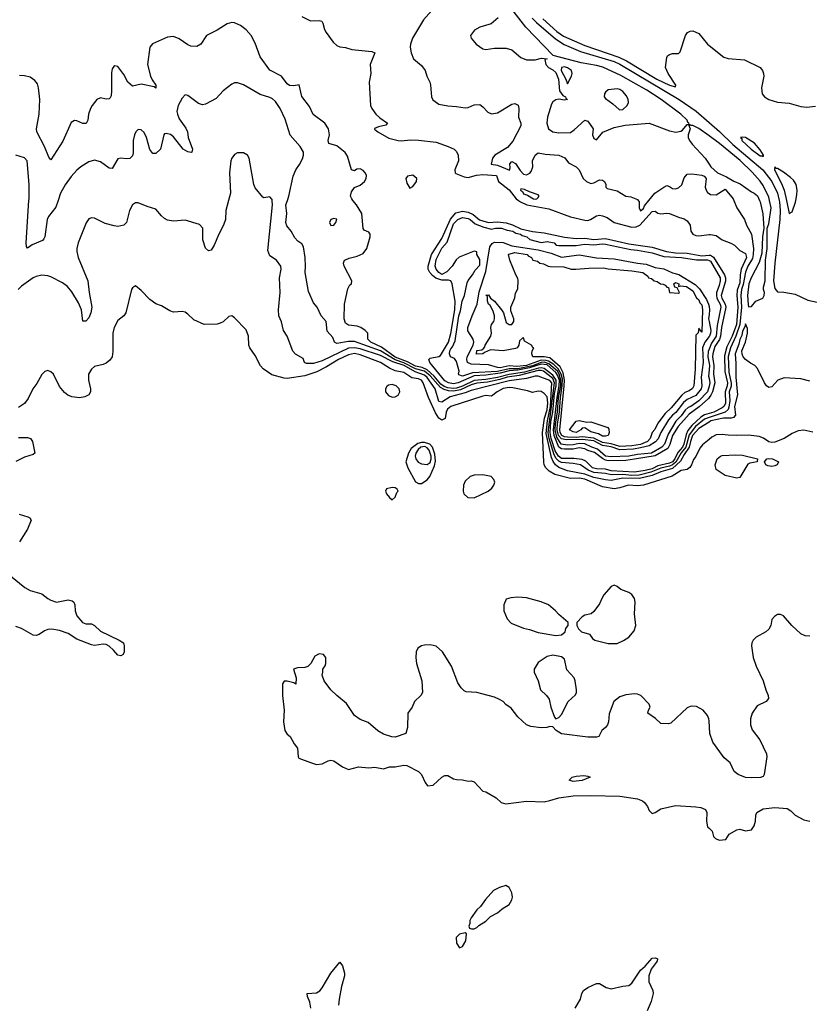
# Model space of a CAD drawing. Header units: inches. Extents: x 2001573 to 2220545, y 644482 to 846830.
# Tile 645 of 656: x 2145277 to 2150687, y 744496 to 751238. Entities that reach past the tile are written whole.
import ezdxf

# ---------------------------------------------------------------- set-up
doc = ezdxf.new("R2010")
doc.units = ezdxf.units.IN
doc.header["$MEASUREMENT"] = 0
for name, color, linetype in [('C1744', 7, 'Continuous'), ('C1745', 7, 'Continuous'), ('C1754', 7, 'Continuous'), ('C1755', 7, 'Continuous')]:
    doc.layers.add(name, color=color, linetype=linetype)

msp = doc.modelspace()

# ---------------------------------------------------------------- linework, layer by layer
at = {"layer": 'C1744', "color": 5}
for points, elevation in [([(2146708.9, 750000), (2146690.2, 749930), (2146687.6, 749870), (2146673.8, 749830), (2146640.7, 749770), (2146610, 749694.5), (2146590, 749659.5), (2146570, 749654.5), (2146550, 749673.2), (2146532.2, 749730), (2146531.2, 749810), (2146510, 749836), (2146410, 749865.1), (2146330, 749858.4), (2146290, 749866), (2146270, 749875.6), (2146250, 749893.6), (2146210, 749940.9), (2146150, 749958.4), (2146090, 749984.2), (2146070, 749982.9), (2146050, 749969.4), (2146029.4, 749930.6), (2146010.2, 749850), (2145990, 749829.7), (2145950, 749822), (2145925.4, 749825.4), (2145862.3, 749842.3), (2145790, 749878.4), (2145770, 749880.7), (2145750, 749875.1), (2145733.3, 749846.7), (2145677.8, 749710), (2145668, 749670), (2145668.2, 749650), (2145678.9, 749610), (2145745, 749450), (2145753.6, 749370), (2145772.2, 749270), (2145764.4, 749230), (2145750, 749196.2), (2145730, 749174), (2145710, 749174), (2145699.8, 749250), (2145679.5, 749299.5), (2145634.1, 749374.1), (2145604.7, 749410), (2145570, 749436.5), (2145490, 749477.6), (2145470, 749484.5), (2145430, 749487.7), (2145390, 749479.8), (2145370, 749470.9), (2145290, 749412.9), (2145267.7, 749390)], 260), ([(2145540.7, 750000), (2145525.8, 749954.2), (2145475.6, 749890), (2145466, 749870), (2145450.2, 749750), (2145443.6, 749736.4), (2145433.6, 749726.4), (2145363.6, 749696.4), (2145330, 749672.3), (2145324, 749684), (2145322, 749710), (2145341.1, 750000)], 240), ([(2150000, 748482.6), (2149930, 748437.7), (2149886.1, 748390), (2149872.1, 748350), (2149864.7, 748310), (2149830, 748260.9), (2149805.3, 748214.7), (2149750, 748165.5), (2149670, 748141.6), (2149610, 748116), (2149523.4, 748096.6), (2149410, 748098.6), (2149330, 748082.4), (2149290, 748086.1), (2149210, 748103.5), (2149150, 748125.2), (2149030, 748147.8), (2148972.1, 748172.1), (2148949.2, 748189.2), (2148932.5, 748212.5), (2148920.6, 748240.6), (2148884.3, 748404.3), (2148893.3, 748490), (2148912.8, 748590), (2148922, 748750), (2148910, 748766.6), (2148830, 748797.2), (2148810, 748796.6), (2148750, 748779.6), (2148630, 748765.4), (2148370, 748699.1), (2148330, 748681.9), (2148225.7, 748654.3), (2148170, 748619.6), (2148150, 748623.4), (2148124.2, 748710), (2148070, 748787.4), (2148050, 748803.2), (2147987, 748827), (2147911.4, 748870), (2147834.2, 748894.2), (2147750, 748937.7), (2147610, 748984), (2147570, 748991.6), (2147530, 748987.7), (2147350, 748901.8), (2147290, 748883.5), (2147242.6, 748882.6), (2147229.7, 748890), (2147218.4, 748918.4), (2147167.5, 748947.5), (2147148, 748968), (2147110.6, 749070.6), (2147085.1, 749110), (2147072.1, 749167.9), (2147053.2, 749210), (2147049.9, 749250), (2147061.1, 749370), (2147056.8, 749470), (2147069.8, 749530), (2147067.2, 749550), (2147037.8, 749590), (2146990, 749620.8), (2146976.7, 749656.7), (2147008.9, 749968.9), (2147007.4, 750000)], 260), ([(2150000, 748513), (2149970, 748503), (2149907.8, 748452.2), (2149864, 748396), (2149841, 748310), (2149808.9, 748271.1), (2149771.8, 748208.2), (2149750, 748189.6), (2149730, 748179.8), (2149670, 748166.6), (2149601.2, 748138.8), (2149520.3, 748119.7), (2149470, 748117.3), (2149410, 748124.5), (2149330, 748121.7), (2149290, 748130.9), (2149210, 748136.3), (2149172.4, 748152.4), (2149118.3, 748190), (2149070, 748198.9), (2148990, 748205.6), (2148970, 748214.7), (2148952.1, 748232.1), (2148938.9, 748258.9), (2148905.3, 748370), (2148898.9, 748410), (2148941.9, 748750), (2148930, 748780.9), (2148865.1, 748830), (2148850, 748834.9), (2148830, 748834.4), (2148699.2, 748800.8), (2148617.2, 748790), (2148566.8, 748773.2), (2148483.4, 748756.6), (2148408.7, 748748.7), (2148370, 748738.3), (2148296.6, 748703.4), (2148250, 748694.2), (2148216.2, 748696.2), (2148185.2, 748705.2), (2148160, 748720), (2148090, 748799.2), (2148051.6, 748830), (2147990, 748847.5), (2147910, 748888.2), (2147849, 748909), (2147750, 748969.4), (2147570, 749033), (2147530, 749034.2), (2147450, 749020.8), (2147434.7, 749030), (2147422.5, 749062.5), (2147384.4, 749104.4), (2147376, 749170), (2147343, 749210), (2147316.2, 749270), (2147290, 749298), (2147256.8, 749376.8), (2147232.9, 749507.1), (2147236.5, 749550), (2147232.8, 749610), (2147221.2, 749681.2), (2147210, 749702), (2147181.8, 749721.8), (2147163, 749743), (2147137.6, 749790), (2147107, 749827), (2147101.1, 749850), (2147106.9, 749910), (2147101.7, 749970), (2147111, 750000)], 240), ([(2150000, 748540.8), (2149968, 748532), (2149944, 748516), (2149882.1, 748457.9), (2149855.7, 748424.3), (2149842.3, 748397.7), (2149828.1, 748330), (2149817.2, 748310), (2149786.2, 748273.8), (2149766.2, 748230), (2149750, 748210.6), (2149730, 748200.2), (2149650, 748181.7), (2149610, 748163.3), (2149561.7, 748150), (2149490, 748138.7), (2149330, 748148.7), (2149290, 748159), (2149230, 748162.4), (2149202.5, 748170), (2149155.6, 748215.6), (2149130, 748226.3), (2149073.4, 748233.4), (2148990, 748233.3), (2148967.9, 748247.9), (2148946.4, 748286.4), (2148918.6, 748370), (2148911.9, 748410), (2148917.1, 748482.9), (2148930.7, 748550), (2148941.7, 748678.3), (2148953.1, 748730), (2148952.4, 748770), (2148930, 748803.9), (2148871.6, 748850), (2148850, 748853.7), (2148830.8, 748850.8), (2148736.1, 748823.9), (2148630, 748808.3), (2148550, 748787.4), (2148470, 748773.6), (2148390, 748766.4), (2148311.9, 748728.1), (2148270, 748714.6), (2148250, 748711.6), (2148210, 748717.2), (2148186.3, 748726.3), (2148162.5, 748742.5), (2148116.3, 748796.3), (2148070, 748839.4), (2148034.9, 748854.9), (2147990, 748865.2), (2147934.3, 748894.3), (2147850, 748927.9), (2147756.4, 748996.4), (2147682.6, 749030), (2147662.3, 749050), (2147662.3, 749090), (2147644.1, 749110), (2147613.9, 749130), (2147590, 749138.8), (2147530, 749145.7), (2147510, 749160.4), (2147500.4, 749190), (2147502.9, 749290), (2147524.6, 749395.4), (2147539, 749421), (2147550.6, 749430), (2147552.6, 749450), (2147499.6, 749550), (2147496.2, 749570), (2147503.7, 749590), (2147510, 749594), (2147535.1, 749604.9), (2147590, 749617.3), (2147630, 749636.4), (2147655.6, 749670), (2147678.4, 749750), (2147679.5, 749770), (2147670, 749782.7), (2147637.5, 749797.5), (2147630, 749808.7), (2147620.7, 749910), (2147585.8, 749970), (2147560.5, 750000)], 220), ([(2148693.7, 750000), (2148707.7, 749990), (2148750.7, 749970), (2148901.6, 749941.6), (2149050, 749888.1), (2149150, 749864.2), (2149170, 749863.7), (2149187.5, 749870), (2149230, 749895.1), (2149250, 749898.4), (2149270, 749895), (2149303.1, 749883.1), (2149350, 749849.9), (2149470, 749815.8), (2149501.8, 749818.2), (2149524.9, 749830), (2149610, 749923.1), (2149630, 749927), (2149650, 749912.6), (2149670, 749907.2), (2149710, 749913.2), (2149730, 749910.9), (2149790, 749884.7), (2149830, 749874.8), (2149850, 749861.2), (2149870, 749830.4), (2149876.1, 749790), (2149890, 749768), (2149910, 749759.3), (2149930, 749758.1), (2150000, 749766.3)], 220), ([(2149514.9, 750000), (2149521.6, 749990), (2149520.4, 749950), (2149530, 749928), (2149550, 749943.7), (2149556.8, 749963.2), (2149587.2, 750000)], 240), ([(2150000, 748650.2), (2149995.5, 748644.5), (2149932.7, 748587.3), (2149863.7, 748536.3), (2149788.2, 748451.8), (2149749.6, 748390.4), (2149731.5, 748328.5), (2149717.8, 748302.2), (2149630, 748250.8), (2149490, 748227.4), (2149430, 748218.7), (2149310, 748216.3), (2149290, 748220.8), (2149270, 748232.3), (2149215, 748275), (2149170, 748288), (2149150, 748299.3), (2149110, 748306.7), (2149070, 748297.9), (2149010, 748296.7), (2148990, 748299.4), (2148970, 748311.1), (2148938.5, 748390), (2148933.9, 748430), (2148959, 748650), (2148973.7, 748730), (2148974.5, 748770), (2148962.8, 748802.8), (2148950, 748822.2), (2148890, 748873.4), (2148850, 748878.8), (2148770, 748852.9), (2148690, 748836.9), (2148630, 748833.7), (2148570, 748817.4), (2148470, 748803.4), (2148390, 748798.3), (2148282.1, 748750), (2148250, 748744.2), (2148216, 748750), (2148190, 748765), (2148086.7, 748890), (2148079.8, 748910), (2148090, 748920.7), (2148150, 748930.6), (2148161, 748939), (2148215.1, 749030), (2148230.1, 749089.9), (2148257.5, 749250), (2148259.7, 749310), (2148240.3, 749430), (2148230.5, 749450), (2148214.6, 749454.6), (2148170, 749453), (2148128.7, 749468.7), (2148105.4, 749485.4), (2148086.5, 749506.5), (2148076, 749530), (2148076.1, 749550), (2148098.2, 749630), (2148170, 749738.9), (2148227.8, 749872.2), (2148265.1, 749914.9), (2148310, 749925.8), (2148350, 749919.1), (2148383.2, 749903.2), (2148428.1, 749868.1), (2148450, 749860.7), (2148490, 749849.3), (2148550, 749854.4), (2148610, 749846.6), (2148652.9, 749832.9), (2148710, 749805.1), (2148790, 749786.3), (2148870, 749779), (2149010, 749748.8), (2149090, 749738.5), (2149150, 749741.4), (2149210, 749731.9), (2149290, 749738.8), (2149450, 749702.7), (2149610, 749679.3), (2149709.2, 749649.2), (2149770, 749641.7), (2149850, 749639.6), (2149950, 749621.7), (2150000, 749625.3)], 180), ([(2150000, 748728.4), (2149990.2, 748690), (2149930, 748628.4), (2149875.5, 748590), (2149857.8, 748582.2), (2149836.5, 748563.5), (2149810, 748524.8), (2149772.5, 748487.5), (2149720.4, 748399.6), (2149695.8, 748330), (2149676.2, 748310), (2149605.2, 748270), (2149510, 748260.1), (2149450, 748248.6), (2149330, 748243.5), (2149290, 748248.8), (2149237, 748297), (2149196.9, 748310), (2149150, 748332.7), (2149110, 748336.6), (2149070, 748327.4), (2149030, 748325.1), (2148987, 748330), (2148958, 748378), (2148946.1, 748430), (2148947.4, 748470), (2148962.2, 748550), (2148969.7, 748650), (2148983.8, 748730), (2148984.8, 748770), (2148973.2, 748810), (2148960.8, 748830), (2148902, 748882), (2148871.6, 748891.6), (2148850, 748890.5), (2148790, 748868.1), (2148690, 748847.9), (2148630, 748846.3), (2148550, 748828.6), (2148379.9, 748820.1), (2148310, 748797.8), (2148285.7, 748805.7), (2148283, 748810), (2148287.8, 748830), (2148270, 748897.2), (2148257.2, 748917.2), (2148229.9, 748929.9), (2148222.8, 748950), (2148223.9, 748970), (2148230, 748983.8), (2148243, 748997), (2148260.9, 749039.1), (2148285, 749210), (2148296.8, 749243.2), (2148309.2, 749310.8), (2148325.3, 749350), (2148344, 749436), (2148350, 749452.6), (2148380.5, 749490), (2148397.6, 749522.4), (2148430, 749556), (2148430, 749595.3), (2148409, 749630), (2148408.4, 749648.4), (2148390, 749653.2), (2148289, 749611), (2148267.1, 749592.9), (2148239.5, 749550), (2148203, 749510), (2148170, 749492.5), (2148150, 749506.8), (2148130, 749529.9), (2148124.1, 749550), (2148130, 749596.5), (2148170, 749672.1), (2148205.3, 749714.7), (2148250, 749839.5), (2148279.1, 749870), (2148310, 749883.4), (2148350, 749876.3), (2148364.6, 749870), (2148398.7, 749838.7), (2148456.1, 749816.1), (2148510, 749804.1), (2148536, 749810), (2148577.1, 749810), (2148616.3, 749796.3), (2148655.8, 749790), (2148676.1, 749776.1), (2148708.7, 749770), (2148719.5, 749759.5), (2148751.4, 749750), (2148773.4, 749733.4), (2148850, 749712.2), (2148890, 749717.8), (2148938.8, 749710), (2148953.7, 749693.7), (2148970.4, 749690.4), (2149090, 749692.3), (2149150, 749699.6), (2149210, 749695), (2149270, 749701.8), (2149290, 749699.9), (2149463.3, 749663.3), (2149510, 749659.8), (2149610, 749641.2), (2149690, 749616.6), (2149810.7, 749610), (2149913.7, 749593.7), (2149990, 749593.6), (2150000, 749588.7)], 160), ([(2150000, 749067.3), (2149970.7, 749030), (2149955.3, 748990), (2149960.4, 748890), (2149945.2, 748790), (2149951.1, 748730), (2149946.7, 748710), (2149910, 748663.4), (2149850, 748637.8), (2149824.1, 748615.9), (2149772.1, 748547.9), (2149750, 748529.2), (2149723.2, 748496.8), (2149670.8, 748410), (2149651.5, 748368.5), (2149633.3, 748346.7), (2149590, 748320.6), (2149530, 748306.8), (2149482.4, 748297.6), (2149390, 748292.4), (2149330, 748313.4), (2149270, 748322.4), (2149210, 748352.9), (2149130, 748362.6), (2149020.9, 748360.9), (2148988.5, 748368.5), (2148969.6, 748389.6), (2148960.4, 748430), (2148961.9, 748470), (2148975.9, 748550), (2148982.9, 748650), (2148994.9, 748730), (2148995.5, 748775.5), (2148987.2, 748810), (2148966.6, 748846.6), (2148936, 748876), (2148900.4, 748900.4), (2148885.1, 748905.1), (2148850, 748905.4), (2148750.4, 748870), (2148684, 748864), (2148630, 748867.2), (2148570, 748854.5), (2148550, 748856.2), (2148490, 748874.4), (2148370, 748878.7), (2148346.2, 748890), (2148339.9, 748910), (2148342, 748930), (2148385.1, 749010), (2148388.8, 749030), (2148383.1, 749050), (2148347.9, 749107.9), (2148348.2, 749130), (2148376.4, 749210), (2148411.4, 749288.6), (2148426.3, 749373.7), (2148470, 749512.5), (2148498.4, 749681.6), (2148513.8, 749706.2), (2148530, 749713.7), (2148590, 749711.1), (2148650, 749689.4), (2148830, 749661.5), (2148918.2, 749638.2), (2148990, 749612.4), (2149110, 749627.9), (2149230, 749607.2), (2149350, 749600.4), (2149510, 749569.3), (2149570, 749562.9), (2149630, 749540.5), (2149691.4, 749531.4), (2149750, 749504.5), (2149793.5, 749493.5), (2149905, 749425), (2149935.6, 749395.6), (2149982.4, 749322.4), (2149997.4, 749290), (2150000, 749273.5)], 140), ([(2150000, 748363.7), (2149954.2, 748325.8), (2149937.4, 748302.6), (2149910, 748246.9), (2149893.1, 748226.9), (2149879.2, 748190), (2149867.8, 748172.2), (2149850, 748157.2), (2149810, 748150.4), (2149747.4, 748112.6), (2149550, 748050.5), (2149510, 748046.5), (2149449.2, 748050.8), (2149388.7, 748031.3), (2149350, 748024.9), (2149270, 748038.2), (2149150, 748092.1), (2149110, 748097.6), (2149050, 748097.1), (2148942.6, 748122.6), (2148905.2, 748145.2), (2148880.9, 748170), (2148869.9, 748189.9), (2148867.6, 748207.6), (2148860, 748410), (2148871.8, 748508.2), (2148890, 748567.2), (2148894.5, 748614.5), (2148890, 748654.8), (2148870, 748678.9), (2148850, 748691.5), (2148830, 748693.3), (2148790, 748685.1), (2148756.3, 748696.3), (2148656.7, 748716.7), (2148630, 748718.1), (2148590, 748711.3), (2148549.2, 748690), (2148510, 748660.5), (2148470, 748665), (2148450, 748660.8), (2148231.2, 748590), (2148209.4, 748570), (2148200.1, 748550), (2148192.3, 748507.7), (2148170, 748495), (2148148.3, 748508.3), (2148126.4, 748546.4), (2148079, 748650), (2148042.5, 748750), (2148030, 748768.4), (2148010, 748778.1), (2147964.6, 748784.6), (2147910, 748820.9), (2147850, 748834.2), (2147810, 748850.4), (2147750, 748890.8), (2147610, 748941.9), (2147570, 748950.8), (2147530, 748942), (2147461.6, 748910), (2147380.4, 748859.6), (2147314, 748826), (2147230, 748799.2), (2147110, 748781.7), (2147090, 748782.2), (2147005.3, 748805.3), (2146946.4, 748846.4), (2146927.6, 748867.6), (2146890, 748939.3), (2146853.6, 748990), (2146848, 749010), (2146844.2, 749070), (2146830, 749114), (2146750, 749197.2), (2146730, 749209.2), (2146710, 749205.2), (2146670.3, 749169.7), (2146650, 749159.6), (2146630, 749153.6), (2146542, 749150), (2146470, 749182.9), (2146430, 749222), (2146410, 749234.5), (2146390, 749239.6), (2146330, 749235.8), (2146304.9, 749244.9), (2146250, 749278), (2146210, 749292.7), (2146170, 749322.7), (2146110, 749384), (2146070, 749415.3), (2146050, 749402), (2146042.8, 749390), (2146004.9, 749230), (2145990.2, 749209.8), (2145950, 749177), (2145924.6, 749130), (2145915.6, 749090), (2145915.4, 748964.6), (2145910, 748929.3), (2145894.7, 748905.3), (2145870, 748885.1), (2145850, 748876.2), (2145790, 748862.7), (2145770, 748845.2), (2145748, 748810), (2145748, 748770), (2145763, 748710), (2145762, 748690), (2145750.3, 748669.7), (2145724.8, 748655.2), (2145687.9, 748647.9), (2145635.3, 748655.3), (2145607.5, 748667.5), (2145584.4, 748684.4), (2145550, 748725.2), (2145510, 748809.3), (2145490, 748826.6), (2145470, 748835.1), (2145450, 748829.3), (2145430, 748809.2), (2145394.4, 748745.6), (2145368.4, 748710), (2145335.6, 748644.4), (2145310, 748609), (2145270, 748581.2)], 280), ([(2150000, 749220), (2149996.3, 749190), (2150000, 749170.5)], 140), ([(2150000, 748982), (2149993.7, 748966.3), (2149991.6, 748930), (2150000, 748882.3)], 160), ([(2150000, 748839.2), (2149997, 748797), (2150000, 748780.5)], 160), ([(2145270, 748376.4), (2145330, 748376.3), (2145351.3, 748370), (2145366, 748350), (2145381, 748270), (2145370, 748261.2), (2145310, 748242), (2145250, 748212.3)], 280), ([(2145272.8, 747852.8), (2145334.2, 747834.2), (2145346, 747826), (2145354.9, 747810), (2145331.6, 747750), (2145276.9, 747663.1)], 280), ([(2145213.4, 747430), (2145313, 747350), (2145350, 747328.7), (2145430, 747306), (2145470, 747273.7), (2145490, 747263.1), (2145530, 747250.3), (2145610, 747266), (2145638, 747258), (2145648, 747250), (2145655.8, 747230), (2145656.4, 747190), (2145670, 747154.8), (2145708.2, 747110), (2145730, 747100.4), (2145770, 747100.4), (2145790, 747088.4), (2145830.9, 747050.9), (2145958, 746990), (2145987.7, 746970), (2145994, 746950), (2145993.4, 746910), (2145986.8, 746890), (2145970, 746880.7), (2145950, 746887.3), (2145920.9, 746920.9), (2145890, 746947.8), (2145870, 746958.3), (2145850, 746961.1), (2145790, 746953.1), (2145770, 746956.2), (2145670, 746996.5), (2145610, 747034.3), (2145550, 747056.2), (2145496.5, 747063.5), (2145470, 747061.4), (2145446.8, 747053.2), (2145410, 747027.6), (2145390, 747020.5), (2145370, 747024), (2145290, 747068.5), (2145250, 747083.1)], 280), ([(2150000, 746436.5), (2149999.1, 746450), (2149990, 746474), (2149959.6, 746510), (2149913.7, 746533.7), (2149890, 746537.7), (2149870, 746535.1), (2149850, 746525.7), (2149738.6, 746421.4), (2149723.1, 746416.9), (2149670, 746418), (2149633.3, 746453.3), (2149580.7, 746490), (2149584.5, 746510), (2149596.2, 746530), (2149589.6, 746550), (2149532.3, 746610), (2149510, 746618.7), (2149490, 746620.5), (2149430, 746615.1), (2149390, 746600.5), (2149347.7, 746570), (2149315.8, 746484.2), (2149310.3, 746430), (2149304, 746410), (2149290.7, 746390), (2149264.7, 746370), (2149244.7, 746330), (2149230, 746325.6), (2149170, 746324.4), (2148990, 746347.2), (2148952.3, 746370), (2148930, 746395.3), (2148910, 746399), (2148887.9, 746392.1), (2148850, 746389.6), (2148778.9, 746398.9), (2148750, 746409.3), (2148690, 746465.2), (2148643.9, 746523.9), (2148608.1, 746548.1), (2148589.6, 746569.6), (2148563.9, 746583.9), (2148530, 746598.4), (2148442.7, 746622.7), (2148410, 746629.6), (2148335.1, 746635.1), (2148321.6, 746641.6), (2148302, 746662), (2148278, 746698), (2148236.2, 746810), (2148174.5, 746910), (2148130, 746947.3), (2148090, 746958), (2148050, 746955.6), (2148030, 746949.4), (2148006, 746934), (2147993.4, 746910), (2147990.6, 746870), (2147996.3, 746830), (2148033.4, 746710), (2148037.3, 746630), (2148026, 746610), (2147982.8, 746570), (2147966, 746530), (2147936, 746490), (2147934.8, 746390), (2147922, 746350), (2147850, 746325.2), (2147826.8, 746326.8), (2147770, 746346), (2147730, 746369.3), (2147664.8, 746424.8), (2147610, 746445.2), (2147570, 746473.2), (2147515.3, 746555.3), (2147449.6, 746609.6), (2147409.6, 746649.6), (2147364, 746710), (2147348.7, 746750), (2147355.3, 746770), (2147355.3, 746790), (2147370, 746814), (2147374, 746830), (2147374, 746870), (2147358, 746890), (2147330, 746895.3), (2147299.6, 746880.4), (2147272, 746830), (2147250.9, 746809.1), (2147230, 746802), (2147179.6, 746800.4), (2147154, 746790), (2147170.9, 746730.9), (2147170, 746688), (2147156.4, 746696.4), (2147110, 746709.2), (2147090, 746708.7), (2147078.8, 746690), (2147078, 746610), (2147090.4, 746510), (2147084.9, 746430), (2147094, 746370), (2147110, 746344.7), (2147130.8, 746330), (2147158.8, 746278.8), (2147181, 746250), (2147184.7, 746190), (2147190, 746182), (2147270, 746150.8), (2147310, 746138), (2147350, 746142.8), (2147390, 746162.8), (2147410, 746166.8), (2147430, 746162.8), (2147490, 746122.8), (2147530, 746102.8), (2147598, 746122), (2147670, 746114.8), (2147710, 746118.4), (2147770, 746108), (2147810, 746120.7), (2147850, 746120.7), (2147910, 746133.4), (2147930, 746130.6), (2148010, 746090.8), (2148030.7, 746070), (2148054.8, 746014.8), (2148071.3, 745991.3), (2148110, 745996), (2148170, 746051), (2148190, 746062.8), (2148210, 746062.8), (2148250, 746038.8), (2148270, 746034), (2148310, 746033.4), (2148350, 746024), (2148370, 746026.8), (2148390, 746018.8), (2148450, 745954.8), (2148470, 745950.7), (2148542, 745910), (2148576.9, 745876.9), (2148607.3, 745867.3), (2148750, 745886.2), (2148870, 745883.1), (2148910, 745890.3), (2148970.6, 745909.4), (2149070, 745922.9), (2149190, 745924.4), (2149390, 745919.8), (2149510, 745902.4), (2149544.9, 745890), (2149558.4, 745878.4), (2149578.7, 745850), (2149590, 745822.8), (2149610, 745802), (2149630, 745808.2), (2149670, 745834.9), (2149770, 745856.4), (2149910, 745848.7), (2149943, 745843), (2149974.8, 745830), (2149984.9, 745810), (2149982.4, 745750), (2149990.5, 745710.5), (2150000, 745701.9)], 320), ([(2147271.5, 744470), (2147265.4, 744510), (2147249.7, 744550), (2147246.6, 744570), (2147310, 744574.9), (2147332.5, 744587.5), (2147350, 744608.4), (2147410, 744708.5), (2147470, 744784.7), (2147490, 744758), (2147502, 744710), (2147502.3, 744690), (2147482.3, 744617.7), (2147466.3, 744530), (2147460.8, 744490)], 280), ([(2149082.4, 744470), (2149119.6, 744530), (2149128.2, 744570), (2149140.7, 744590), (2149170, 744610.4), (2149230, 744637.3), (2149250, 744638.8), (2149296, 744610), (2149330, 744601.6), (2149410, 744620.3), (2149450, 744624.9), (2149470, 744640.3), (2149529.5, 744730.5), (2149562.1, 744757.9), (2149610, 744811.2), (2149634, 744814), (2149647.3, 744807.3), (2149645.3, 744790), (2149603.8, 744736.2), (2149586.8, 744690), (2149588.6, 744650), (2149615.4, 744590), (2149617.5, 744570), (2149604.7, 744515.3), (2149576.5, 744450)], 280)]:
    msp.add_lwpolyline(points, dxfattribs=dict(at, elevation=elevation))
for points, elevation in [([(2147430, 749876.9), (2147410, 749869), (2147400.5, 749850), (2147410, 749827.7), (2147430, 749830.8), (2147443.7, 749850), (2147450, 749872.3)], 240), ([(2149088.5, 749528.5), (2149176.7, 749536.7), (2149277.5, 749537.5), (2149310, 749530.8), (2149470, 749518.8), (2149546.8, 749506.8), (2149580.3, 749480.3), (2149586, 749470), (2149605.4, 749465.4), (2149623.7, 749450), (2149645.2, 749445.2), (2149667, 749430), (2149686.8, 749426.8), (2149700, 749420), (2149710, 749406.4), (2149722.8, 749402.8), (2149730, 749368.7), (2149790, 749364.7), (2149798, 749370), (2149782, 749402), (2149766, 749406), (2149758, 749430), (2149770, 749438), (2149792.7, 749430), (2149791.3, 749411.3), (2149805.2, 749414.8), (2149846, 749410), (2149890, 749380.3), (2149913.9, 749333.9), (2149930, 749318.3), (2149938, 749298), (2149950, 749284), (2149955.1, 749250), (2149950, 749098), (2149930, 749126), (2149926.6, 749093.4), (2149910, 749078), (2149903.9, 748843.9), (2149895.5, 748730), (2149886.8, 748713.2), (2149863.9, 748696.1), (2149834.4, 748685.6), (2149813.4, 748666.6), (2149740.7, 748579.3), (2149698.5, 748541.5), (2149650, 748474.2), (2149627.7, 748432.3), (2149610.1, 748409.9), (2149597, 748370), (2149579, 748350), (2149530, 748328.9), (2149470, 748318.8), (2149390, 748315.7), (2149330, 748333.4), (2149270, 748341.6), (2149210, 748371.6), (2149130, 748381.8), (2149090, 748377.1), (2149030, 748378.1), (2149010, 748381.6), (2148991.3, 748391.3), (2148979.9, 748410), (2148977.2, 748430), (2149007.2, 748730), (2149009.1, 748770), (2149000.2, 748820.2), (2148979.6, 748859.6), (2148910, 748921.3), (2148870, 748929.2), (2148792.7, 748930), (2148787, 748950), (2148789.4, 748970), (2148800.5, 748990), (2148793.4, 748993.4), (2148783.1, 749010), (2148736.9, 749036.9), (2148730, 749059), (2148722, 749058), (2148702, 749038), (2148698, 749010), (2148684.7, 748990), (2148674.2, 748985.8), (2148590, 748969.6), (2148503.5, 748976.5), (2148460.7, 748959.3), (2148451.3, 748950), (2148406.5, 748946.5), (2148410, 748971.3), (2148443.2, 748976.8), (2148454.6, 748985.4), (2148463.1, 748996.9), (2148465.2, 749010), (2148505.2, 749070), (2148509.2, 749090), (2148504, 749130), (2148509, 749150), (2148525.2, 749170), (2148529.4, 749190), (2148529.5, 749210), (2148521.5, 749241.5), (2148500.2, 749280.2), (2148489.3, 749290), (2148482.7, 749310), (2148482, 749342), (2148470, 749351), (2148490, 749354), (2148502, 749330), (2148531.3, 749310), (2148578, 749250), (2148592, 749230), (2148610, 749164.7), (2148630, 749151.3), (2148648.4, 749151.6), (2148662, 749170), (2148662, 749190), (2148643.1, 749243.1), (2148642, 749270), (2148670, 749334), (2148675.1, 749364.9), (2148690, 749394), (2148691.7, 749451.7), (2148690, 749466), (2148675.3, 749490), (2148636, 749590), (2148625.2, 749630), (2148628, 749632), (2148670, 749644.4), (2148754, 749630), (2148761, 749621), (2148782.8, 749610), (2148792, 749590), (2148825.1, 749585.1), (2148840.7, 749570), (2148865.9, 749565.9), (2148897.1, 749550), (2148912.7, 749547.3), (2149005, 749545), (2149056, 749530)], 120), ([(2147830, 748739.2), (2147804.5, 748735.5), (2147793.2, 748726.8), (2147784.6, 748710), (2147784, 748690), (2147804.6, 748664.6), (2147830, 748653.4), (2147850, 748655.4), (2147870, 748666.9), (2147882.2, 748690), (2147876.5, 748710), (2147857.3, 748730)], 320), ([(2149161.7, 748481.7), (2149190, 748483), (2149305.8, 748445.8), (2149313, 748433), (2149316.4, 748410), (2149308.4, 748390), (2149290, 748386.9), (2149270, 748387), (2149242.9, 748402.9), (2149190, 748415.5), (2149150, 748442.6), (2149130, 748441.1), (2149122.3, 748430), (2149090, 748412.1), (2149070, 748414.9), (2149043.2, 748430), (2149090, 748487.9), (2149110, 748494)], 80), ([(2148050, 748343.5), (2148030, 748343.1), (2148004.9, 748335.1), (2147958.7, 748301.3), (2147940.8, 748270), (2147922.4, 748210), (2147935.8, 748170), (2147990, 748074.3), (2148010, 748061), (2148030, 748062.6), (2148070, 748087.2), (2148088, 748110), (2148118.1, 748181.9), (2148125.9, 748214.1), (2148122.3, 748262.3), (2148104.6, 748310), (2148087.3, 748330)], 320), ([(2148054, 748314), (2148025.9, 748310), (2148006.3, 748293.7), (2147991.5, 748270), (2147987.7, 748250), (2147991.1, 748230), (2148008.2, 748208.2), (2148030, 748197.5), (2148070, 748192.1), (2148090, 748206.2), (2148097.5, 748230), (2148096.3, 748250), (2148082.6, 748290), (2148070, 748306.8)], 340), ([(2148450, 748120.3), (2148390, 748119.6), (2148363.3, 748110), (2148330, 748076.9), (2148318.4, 748050), (2148316.5, 748010), (2148320.5, 747990), (2148346.9, 747966.9), (2148390, 747963.4), (2148486, 748010), (2148512.2, 748030), (2148526.6, 748050), (2148531.5, 748070), (2148526.6, 748090), (2148507.8, 748110)], 320), ([(2147830, 748035.1), (2147790, 748025.2), (2147783.1, 748010), (2147790.4, 747990), (2147810, 747965.2), (2147830, 747950.4), (2147850, 747967.6), (2147860.9, 747999.1), (2147869.4, 748010), (2147862.5, 748022.5), (2147850, 748032.7)], 320), ([(2149350, 747365.6), (2149330, 747356.9), (2149280, 747300), (2149264.6, 747275.4), (2149250, 747237), (2149210, 747185.6), (2149192.7, 747170), (2149150, 747159.4), (2149130, 747149.8), (2149095.3, 747110), (2149094.4, 747090), (2149106.7, 747066.7), (2149126.2, 747046.2), (2149181, 747030), (2149201.4, 747001.4), (2149218, 746990), (2149310, 746966), (2149370, 746966), (2149414.2, 746985.8), (2149450, 747008.5), (2149487.6, 747052.4), (2149497.6, 747090), (2149488.9, 747170), (2149494, 747250), (2149490, 747274), (2149470, 747301.7), (2149450, 747315.1), (2149395.6, 747335.6), (2149370, 747356.2)], 320), ([(2148690, 747282.9), (2148641.6, 747278.4), (2148610, 747268.7), (2148594, 747230), (2148593.4, 747190), (2148616.1, 747136.1), (2148645.5, 747105.5), (2148730, 747070.4), (2148770, 747063.1), (2148830, 747041.6), (2148950, 747020.7), (2148990, 747026), (2149013.6, 747046.4), (2149019, 747070), (2149035.3, 747090), (2149034, 747110), (2148970, 747164), (2148949.2, 747190), (2148899.3, 747230), (2148850, 747252.6), (2148750, 747279.6)], 320), ([(2148930, 746887), (2148890, 746878), (2148830, 746836.2), (2148801.3, 746790), (2148801.6, 746770), (2148830.4, 746710), (2148844.9, 746650), (2148886.8, 746610), (2148905.2, 746585.2), (2148917.3, 746530), (2148940.7, 746460.7), (2148950, 746451.3), (2148970, 746458.8), (2148990, 746481), (2149035.1, 746570), (2149084.7, 746615.3), (2149092, 746630), (2149091.8, 746650), (2149082.9, 746710), (2149075.6, 746730), (2149026.4, 746786.4), (2149010, 746859), (2148990, 746876)], 320), ([(2149070, 746020.9), (2149042, 746030), (2149062, 746050), (2149090, 746058.2), (2149141.4, 746061.4), (2149170, 746058), (2149186, 746050), (2149130, 746027.3)], 320), ([(2148608.4, 745308.4), (2148563.5, 745296.5), (2148524.5, 745275.5), (2148467.5, 745212.5), (2148434.4, 745165.6), (2148410, 745142), (2148371.3, 745088.7), (2148362, 745070), (2148362, 745050), (2148354, 745030), (2148358, 745018), (2148372.7, 745012.7), (2148390, 745012), (2148410, 745022), (2148424, 745036), (2148470, 745064.7), (2148503.2, 745096.8), (2148550, 745121), (2148582, 745150), (2148630, 745178.8), (2148649.4, 745210), (2148653.6, 745230), (2148650, 745258), (2148630, 745295.3)], 320), ([(2148330, 744986), (2148290, 744975.3), (2148267.1, 744952.9), (2148270, 744914), (2148290, 744882), (2148310, 744892), (2148334, 744930), (2148338, 744978)], 320)]:
    msp.add_lwpolyline(points, close=True, dxfattribs=dict(at, elevation=elevation))
at = {"layer": 'C1745', "color": 5}
for points, elevation in [([(2148118.5, 751321.5), (2148043.6, 751236.4), (2147968.1, 751110), (2147953.7, 751070), (2147952.4, 751050), (2147959.3, 751010), (2147974.9, 750970), (2148030, 750923.1), (2148056.4, 750890), (2148066, 750850), (2148088, 750810), (2148092.5, 750792.5), (2148098, 750710), (2148108.8, 750688.8), (2148150, 750659.5), (2148210, 750647), (2148270, 750644), (2148330, 750633.4), (2148350, 750636.5), (2148390, 750654.3), (2148430, 750656.4), (2148450, 750642), (2148484.5, 750604.5), (2148510, 750592.4), (2148550, 750600.4), (2148650, 750658.9), (2148670, 750663.7), (2148692.4, 750652.4), (2148696.9, 750630), (2148695.3, 750570), (2148710.4, 750530), (2148710.3, 750510), (2148655.2, 750404.8), (2148618.4, 750361.6), (2148533.4, 750310), (2148516.3, 750290), (2148507.7, 750247.7), (2148550, 750240.9), (2148632.2, 750207.8), (2148637, 750223), (2148636, 750250), (2148650, 750266), (2148673.4, 750253.4), (2148705.5, 750205.5), (2148730, 750180.5), (2148750, 750176.3), (2148772.7, 750187.3), (2148781.6, 750198.4), (2148792.3, 750230), (2148790, 750270.8), (2148808.7, 750310), (2148830, 750324.9), (2148876.4, 750316.4), (2148971.3, 750310), (2149011.8, 750291.8), (2149038, 750258), (2149090.7, 750230), (2149110.6, 750210), (2149137.3, 750150), (2149160.7, 750130), (2149190, 750115.8), (2149210, 750120.3), (2149250, 750140.3), (2149270, 750138), (2149284.9, 750130), (2149292.2, 750110), (2149293, 750090), (2149302.4, 750082.4), (2149370, 750064.7), (2149430, 750029.1), (2149463.6, 750023.6), (2149510, 750007.3), (2149514.9, 750000)], 240), ([(2147210, 751259.5), (2147270, 751230.3), (2147330, 751232), (2147346.6, 751226.6), (2147354.1, 751214.1), (2147365.3, 751170), (2147377, 751150), (2147424.1, 751084.1), (2147450, 751060.4), (2147470, 751052.2), (2147510, 751048.2), (2147553.7, 751033.7), (2147690, 751020.3), (2147710.3, 751010.3), (2147679.5, 750930), (2147682, 750870), (2147671.7, 750810), (2147681.7, 750650), (2147688.9, 750630), (2147718.2, 750590), (2147745.5, 750565.5), (2147798, 750530), (2147785.3, 750514.7), (2147735.9, 750504.1), (2147708.3, 750491.7), (2147708.7, 750488.7), (2147731.5, 750470), (2147806.8, 750426.8), (2147870, 750409.6), (2147890, 750407.5), (2147954.7, 750414.7), (2148010, 750412.4), (2148130, 750397.9), (2148213.4, 750370), (2148253.1, 750350), (2148270, 750335.3), (2148282.1, 750310), (2148284.5, 750270), (2148258.8, 750210), (2148261.1, 750190), (2148265.5, 750185.5), (2148322, 750162), (2148350, 750157), (2148407.4, 750172.6), (2148450, 750177.1), (2148544.9, 750170), (2148558.7, 750130), (2148630, 750071.8), (2148679.8, 750010), (2148693.7, 750000)], 220), ([(2148556.3, 751250), (2148506.8, 751210), (2148430, 751185.6), (2148394.2, 751165.8), (2148366.8, 751130), (2148370.8, 751110), (2148404, 751070), (2148450, 751037.1), (2148470, 751032.4), (2148530, 751043.7), (2148610, 751043.7), (2148650, 751030.4), (2148710, 750978), (2148750, 750961.6), (2148810, 750962.4), (2148853, 750973), (2148891.3, 750970), (2148876, 750964), (2148882.4, 750930), (2148900.2, 750910), (2148930, 750894.9), (2148950, 750876.1), (2148968.7, 750830), (2148976, 750750), (2148999.1, 750719.1), (2149015.9, 750710), (2149019.6, 750699.6), (2149030.4, 750690), (2149010, 750685.9), (2148970, 750694), (2148950, 750689.5), (2148930, 750675.5), (2148920.7, 750659.3), (2148893.5, 750570), (2148889.1, 750529.1), (2148899.1, 750490), (2148930.3, 750470), (2148970, 750461.9), (2149050, 750465.8), (2149076.8, 750483.2), (2149150, 750550.7), (2149170, 750543), (2149206, 750490), (2149202.6, 750450), (2149210, 750424.7), (2149230, 750414), (2149273, 750467), (2149350, 750498.6), (2149424.8, 750515.2), (2149590, 750529.5), (2149730, 750476.6), (2149771.6, 750468.4), (2149805.9, 750474.1), (2149818, 750482), (2149850, 750518.8), (2149859.8, 750519.8), (2149870.6, 750490.6), (2149857.8, 750450), (2149857.8, 750430), (2149866, 750410), (2149884.7, 750384.7), (2149974.1, 750290), (2150000, 750249)], 260), ([(2150000, 750441.7), (2149930, 750492), (2149890, 750513.7), (2149872.5, 750512.5), (2149870, 750518), (2149860.4, 750520.4), (2149864, 750530), (2149854.3, 750534.3), (2149849.7, 750550), (2149807.1, 750590), (2149671.2, 750691.2), (2149575, 750755), (2149396.1, 750856.1), (2149272.4, 750912.4), (2149230, 750924.3), (2149123.2, 750943.2), (2148931.7, 750991.7), (2148746, 751186), (2148650, 751309.7)], 260), ([(2148788.3, 751248.3), (2148817.9, 751217.9), (2148947.6, 751107.6), (2149008, 751068), (2149120, 751020), (2149349.3, 750950.7), (2149390, 750932.8), (2149796.5, 750690), (2149910.9, 750610.9), (2150000, 750534.7)], 260), ([(2147560.5, 750000), (2147552.1, 750010), (2147544.3, 750030), (2147550, 750059.5), (2147570, 750087.4), (2147610, 750104.5), (2147639.3, 750130), (2147651.1, 750151.1), (2147652.6, 750170), (2147646.7, 750186.7), (2147630, 750205.1), (2147610, 750216.8), (2147587, 750213), (2147570, 750203.5), (2147550, 750209.5), (2147522.2, 750302.2), (2147507.8, 750327.8), (2147450, 750372.7), (2147395.6, 750390), (2147391.8, 750410), (2147400.6, 750450), (2147394.1, 750490), (2147367.1, 750530), (2147288.3, 750588.3), (2147263.2, 750643.2), (2147210.9, 750710.9), (2147191.2, 750791.2), (2147155.1, 750784.9), (2147126.6, 750786.6), (2147110, 750799.3), (2147069.9, 750849.9), (2146991.5, 750891.5), (2146924.2, 750984.2), (2146890, 751076.4), (2146863.2, 751130), (2146830, 751168.9), (2146790, 751197.4), (2146750, 751215.5), (2146730, 751217.4), (2146699.3, 751210), (2146630, 751165.6), (2146557.1, 751130), (2146517.6, 751070), (2146490, 751053.7), (2146450, 751057.4), (2146430, 751065), (2146370, 751106), (2146330, 751122.7), (2146290, 751118.3), (2146187.3, 751072.7), (2146170, 751049), (2146153.4, 750930), (2146174.4, 750850), (2146184.8, 750824.8), (2146210.2, 750790), (2146210.2, 750769.8), (2146197.7, 750777.7), (2146110, 750795.9), (2146050, 750783), (2146017.2, 750810), (2145990, 750862.9), (2145950, 750918), (2145930, 750922.7), (2145922.4, 750917.6), (2145910, 750902), (2145905.3, 750874.7), (2145907.5, 750750), (2145903, 750717), (2145896.4, 750703.6), (2145890, 750695.6), (2145870, 750694), (2145830, 750703), (2145807, 750690), (2145773.4, 750650), (2145763.6, 750630), (2145749, 750590), (2145743.6, 750550), (2145732.5, 750527.5), (2145710, 750526.3), (2145670, 750545.3), (2145653, 750547), (2145630, 750532.8), (2145573.9, 750406.1), (2145490, 750278), (2145476, 750296), (2145447.6, 750370), (2145394.4, 750470), (2145391.9, 750490), (2145411.2, 750590), (2145415, 750690), (2145406.4, 750770), (2145398.5, 750798.5), (2145382.2, 750822.2), (2145350, 750844), (2145310, 750854.2), (2145276.4, 750856.4)], 220), ([(2148862.3, 751242.3), (2148957.3, 751157.3), (2149003.9, 751123.9), (2149150, 751061.1), (2149381.9, 750981.9), (2149435, 750955), (2149642.4, 750830), (2149730, 750788.7), (2149770, 750778), (2149773.1, 750790), (2149720.7, 750870), (2149702.6, 750910), (2149710, 750978.8), (2149715.1, 750990), (2149730, 751000.3), (2149750, 751005.8), (2149790, 751006.7), (2149803, 751017), (2149838.4, 751130), (2149853.2, 751150), (2149870, 751159.3), (2149890, 751162.4), (2149930, 751143.8), (2149989.3, 751069.3), (2150000, 751060.8)], 280), ([(2147111, 750000), (2147120.3, 750030), (2147150, 750166), (2147168.3, 750210), (2147194.9, 750245.1), (2147214.9, 750285.1), (2147222, 750310), (2147221.1, 750330), (2147199.6, 750370), (2147130, 750447.6), (2147096.9, 750556.9), (2147062.5, 750630), (2147030, 750677.2), (2147010, 750694.8), (2146990, 750705), (2146925.2, 750725.2), (2146810, 750791.1), (2146770, 750806), (2146750, 750805.6), (2146730, 750797), (2146670.7, 750750), (2146622.3, 750697.7), (2146550, 750658.4), (2146530, 750655.6), (2146502.8, 750662.8), (2146430, 750718), (2146410, 750722.7), (2146390, 750701.2), (2146362, 750650), (2146354.8, 750610), (2146357.4, 750590), (2146370, 750558), (2146415.8, 750495.8), (2146426.9, 750470), (2146431, 750430), (2146460.8, 750350), (2146457.3, 750330), (2146452.8, 750327.2), (2146430, 750331.9), (2146396.4, 750350), (2146330, 750436.5), (2146310, 750450.6), (2146282, 750458), (2146270, 750457), (2146264.9, 750450), (2146241.1, 750350), (2146210, 750320.7), (2146190, 750321.6), (2146170, 750349.4), (2146147.1, 750430), (2146130, 750465.4), (2146110, 750482.7), (2146090, 750486), (2146072.4, 750470), (2146062.8, 750450), (2146054.9, 750410), (2146054.8, 750325.2), (2146050, 750306), (2146032.5, 750287.5), (2146010, 750284), (2145970, 750289.7), (2145950, 750285.1), (2145910, 750219.6), (2145890, 750220.5), (2145830, 750264.5), (2145790, 750275), (2145750, 750264.4), (2145696.4, 750230), (2145670, 750208), (2145630, 750164), (2145590, 750107.4), (2145557, 750050), (2145540.7, 750000)], 240), ([(2145341.1, 750000), (2145341.7, 750010), (2145341.2, 750110), (2145327.6, 750270), (2145310, 750291.6), (2145250, 750309.7)], 240), ([(2147007.4, 750000), (2147007.1, 750007.1), (2146990, 750025.6), (2146950, 750018), (2146942.4, 750022.4), (2146890, 750085.2), (2146880.7, 750110), (2146849.5, 750289.5), (2146839, 750310), (2146810, 750325.2), (2146770, 750325.2), (2146750, 750314), (2146730.7, 750290), (2146723.8, 750270), (2146714.4, 750190), (2146722.3, 750050), (2146708.9, 750000)], 260), ([(2149587.2, 750000), (2149629.2, 750050.8), (2149690, 750091.3), (2149710, 750102.3), (2149730, 750096.5), (2149750, 750081.8), (2149770, 750079.4), (2149790, 750085.4), (2149812.7, 750107.3), (2149830, 750154), (2149850, 750179.8), (2149882.4, 750182.4), (2149950, 750172.7), (2149965.8, 750165.8), (2149981, 750150), (2149974.4, 750090), (2149979.5, 750070), (2149990, 750054.9), (2150000, 750048.3)], 240)]:
    msp.add_lwpolyline(points, dxfattribs=dict(at, elevation=elevation))
for points, elevation in [([(2149010, 750913.9), (2148990, 750910.3), (2148988, 750890), (2149019.4, 750830), (2149030, 750799.3), (2149058.3, 750850), (2149063.4, 750870), (2149056.8, 750890), (2149030, 750909)], 280), ([(2149370, 750763.9), (2149310, 750756.4), (2149290, 750742.2), (2149282.8, 750730), (2149281.7, 750710), (2149290, 750697.4), (2149341.2, 750661.2), (2149383.6, 750623.6), (2149390, 750620.1), (2149410, 750623), (2149438.5, 750650), (2149447.4, 750670), (2149445.9, 750690), (2149435.3, 750715.3), (2149410, 750746.5), (2149390, 750760.3)], 280), ([(2147970, 750172.4), (2147933.4, 750166.6), (2147923.8, 750150), (2147930, 750118.8), (2147950, 750084.9), (2147970, 750096.5), (2147995.8, 750130), (2147998.9, 750150)], 220), ([(2148710, 750079), (2148708.7, 750070), (2148721.7, 750061.7), (2148730, 750046.1), (2148757, 750037), (2148796.3, 750010), (2148810, 750008.1), (2148819.6, 750010), (2148830, 750019.5), (2148836.8, 750030), (2148830, 750038.3), (2148770, 750058.3), (2148735.3, 750075.3)], 240)]:
    msp.add_lwpolyline(points, close=True, dxfattribs=dict(at, elevation=elevation))
at = {"layer": 'C1754', "color": 5}
for points, elevation in [([(2150169.1, 750000), (2150190.5, 749950), (2150242, 749870), (2150257.3, 749830), (2150290, 749768), (2150304, 749670), (2150303.3, 749630), (2150296.8, 749603.2), (2150266.3, 749550), (2150250, 749508.2), (2150234.6, 749425.4), (2150222.9, 749390), (2150218, 749350), (2150221.7, 749270), (2150210.6, 749150), (2150183.4, 749070), (2150146.4, 748990), (2150131.5, 748931.5), (2150134.8, 748825.2), (2150151.4, 748748.6), (2150151, 748729), (2150138.5, 748690), (2150141.4, 748630), (2150135.5, 748584.5), (2150130, 748568.8), (2150110.8, 748550), (2150000, 748513)], 240), ([(2150345.9, 750000), (2150350, 749991), (2150368.2, 749908.2), (2150376.4, 749810), (2150365.9, 749750), (2150362.2, 749637.8), (2150344.3, 749575.7), (2150288.4, 749470), (2150273.2, 749430), (2150263.9, 749350), (2150267.4, 749287.4), (2150270, 749270.7), (2150290, 749274.3), (2150319.7, 749310), (2150368.9, 749330), (2150377.7, 749350), (2150379.9, 749370), (2150373.3, 749390), (2150373.6, 749406.4), (2150384.2, 749450), (2150387.9, 749592.1), (2150398.7, 749670), (2150398.5, 749810), (2150410, 749840.7), (2150424.7, 749950), (2150414.5, 750000)], 260), ([(2150480.7, 750000), (2150482.9, 749990), (2150488.3, 749930), (2150486.1, 749870), (2150451.3, 749571.3), (2150442.7, 749450), (2150450, 749397.6), (2150470, 749373.6), (2150511.6, 749371.6), (2150590, 749357.1), (2150676.1, 749316.1), (2150826.1, 749286.1)], 260), ([(2150530.3, 750000), (2150550, 749910.6), (2150570, 749922), (2150591.6, 749988.4), (2150594, 750000)], 280), ([(2150000, 749766.3), (2150010, 749767.5), (2150050, 749760.3), (2150090, 749729.4), (2150150, 749707.4), (2150174, 749694), (2150210, 749658.1), (2150250, 749635.5), (2150256.4, 749610), (2150221.1, 749530), (2150212.6, 749490), (2150210, 749435.8), (2150193.7, 749386.3), (2150191.5, 749350), (2150197.4, 749270), (2150187.9, 749150), (2150158.9, 749070), (2150122.5, 748997.5), (2150105, 748935), (2150107.7, 748827.7), (2150126.4, 748750), (2150124.8, 748730), (2150111.1, 748690), (2150112.2, 748610), (2150100.9, 748590), (2150090, 748580.1), (2150033.1, 748550), (2150000, 748540.8)], 220), ([(2150000, 749625.3), (2150010, 749626.1), (2150030.5, 749610.5), (2150106, 749490), (2150113.9, 749470), (2150112.9, 749447.1), (2150082.2, 749350), (2150087.2, 749330), (2150111.4, 749290), (2150114.9, 749270), (2150085.5, 749130), (2150079.1, 749070), (2150071.3, 749048.7), (2150040.3, 748999.7), (2150024.9, 748950), (2150023.3, 748930), (2150033.8, 748870), (2150030.6, 748810), (2150039.8, 748750), (2150024.2, 748690), (2150013.2, 748666.8), (2150000, 748650.2)], 180), ([(2150000, 749588.7), (2150010, 749583.8), (2150075.6, 749470), (2150076.9, 749450), (2150070, 749416.8), (2150052.1, 749370), (2150050.6, 749350), (2150052.8, 749330), (2150077, 749290), (2150081.8, 749270), (2150056.5, 749143.5), (2150048.6, 749070), (2150016.7, 749023.3), (2150000, 748982)], 160), ([(2150000, 749273.5), (2150003.7, 749250), (2150000, 749220)], 140), ([(2150000, 749170.5), (2150011.4, 749110), (2150009.9, 749090), (2150002.1, 749070), (2150000, 749067.3)], 140), ([(2150690, 748763.1), (2150630, 748778.2), (2150513.9, 748786.1), (2150471, 748769), (2150430, 748723.7), (2150410, 748719.5), (2150393.2, 748730), (2150379.5, 748750), (2150333, 748850), (2150313.6, 748870), (2150284.8, 748884.8), (2150250.6, 748910.6), (2150234.5, 748930), (2150227.4, 748947.4), (2150225.6, 748970), (2150249.8, 749030), (2150262.9, 749090), (2150262.6, 749122.6), (2150250, 749154.5), (2150246, 749134), (2150230, 749104), (2150224.6, 749075.4), (2150210, 749048), (2150204.2, 749015.8), (2150180.1, 748950), (2150184.3, 748884.3), (2150182.6, 748790), (2150194.9, 748670), (2150173.6, 748590), (2150181.6, 748530), (2150166.5, 748513.5), (2150151.7, 748508.3), (2150098.7, 748510), (2150011.6, 748490), (2150000, 748482.6)], 260), ([(2150000, 748882.3), (2150002.2, 748870), (2150000, 748839.2)], 160), ([(2150000, 748780.5), (2150005.5, 748750), (2150000, 748728.4)], 160), ([(2150710, 748412.8), (2150650, 748426), (2150610, 748422.9), (2150570, 748405.1), (2150514.4, 748370), (2150450, 748344.6), (2150430, 748341.8), (2150410, 748346.8), (2150373.2, 748373.2), (2150344.4, 748384.4), (2150270, 748392.9), (2150190, 748390), (2150130, 748391.7), (2150090, 748397.8), (2150050, 748394.8), (2150019.9, 748380.1), (2150000, 748363.7)], 280), ([(2150690, 747016.4), (2150659.5, 747019.5), (2150630, 747031.3), (2150566.3, 747090), (2150510, 747155.1), (2150490, 747165.6), (2150470, 747164.2), (2150448, 747152), (2150430.4, 747130), (2150423.1, 747090), (2150410, 747063.7), (2150390, 747045.6), (2150322, 747010), (2150302.4, 746990), (2150292.4, 746970), (2150290.4, 746950), (2150301.3, 746870), (2150322, 746810), (2150371.3, 746711.3), (2150388.4, 746650), (2150405.5, 746610), (2150408, 746590), (2150390.6, 746570), (2150330, 746540.5), (2150296.1, 746490), (2150283.6, 746450), (2150284, 746410), (2150296.1, 746376.1), (2150347.3, 746307.3), (2150394, 746210), (2150394.9, 746190), (2150378.8, 746070), (2150370, 746055.3), (2150352.4, 746047.6), (2150290, 746045.7), (2150250, 746049.8), (2150199.3, 746070), (2150172.7, 746090), (2150145.2, 746150), (2150104, 746184), (2150025.1, 746290), (2150006, 746350), (2150000, 746436.5)], 320), ([(2150000, 745701.9), (2150022, 745682), (2150030, 745644.7), (2150044.7, 745630), (2150070, 745618.8), (2150116, 745624), (2150138.6, 745661.4), (2150190, 745691), (2150210, 745696), (2150250, 745682.8), (2150290, 745690.8), (2150310, 745718), (2150318, 745750), (2150319.6, 745790), (2150327.6, 745810), (2150370, 745835.2), (2150450, 745844.3), (2150535.3, 745835.3), (2150560.8, 745820.8), (2150590, 745790.6), (2150650, 745759.1), (2150690.6, 745750.6)], 320)]:
    msp.add_lwpolyline(points, dxfattribs=dict(at, elevation=elevation))
at = {"layer": 'C1754', "color": 5, "elevation": 280}
for points in [[(2150190, 748098.4), (2150110, 748117), (2150050, 748157.2), (2150042.2, 748190), (2150055.8, 748230), (2150078.7, 748250), (2150090, 748253.6), (2150182.8, 748257.2), (2150230, 748256.8), (2150332.7, 748230), (2150330.3, 748209.7), (2150279.9, 748200.1), (2150266.7, 748193.3), (2150210, 748103.7)], [(2150430, 748177.7), (2150403.6, 748183.6), (2150389.4, 748190), (2150379.5, 748210), (2150397, 748230), (2150410, 748233.6), (2150435.8, 748230), (2150474.9, 748210), (2150467.7, 748190), (2150450, 748182.2)]]:
    msp.add_lwpolyline(points, close=True, dxfattribs=at)
at = {"layer": 'C1755', "color": 5}
for points, elevation in [([(2150000, 751060.8), (2150100.6, 750980.6), (2150130, 750971.1), (2150243.2, 750963.2), (2150350.3, 750910), (2150367, 750890), (2150373.8, 750870), (2150374.4, 750850), (2150358.5, 750770), (2150363.7, 750730), (2150379.1, 750710), (2150410.3, 750690.3), (2150470, 750673.4), (2150550, 750666.7), (2150630, 750643.1), (2150670, 750637.6), (2150730, 750644.4)], 280), ([(2150000, 750534.7), (2150072.7, 750472.7), (2150163, 750383), (2150367.9, 750210), (2150430.1, 750130), (2150470, 750049.2), (2150480.7, 750000)], 260), ([(2150414.5, 750000), (2150410, 750022.4), (2150370, 750101.5), (2150351.2, 750131.2), (2150294.6, 750194.6), (2150212.6, 750272.6), (2150070.8, 750390.8), (2150000, 750441.7)], 260), ([(2150000, 750249), (2150012, 750230), (2150057.5, 750190), (2150120.5, 750160.5), (2150170, 750131.2), (2150213.4, 750113.4), (2150290, 750058), (2150309.1, 750049.1), (2150331.5, 750031.5), (2150345.9, 750000)], 260), ([(2150594, 750000), (2150601.8, 750038.2), (2150604.5, 750070), (2150596.5, 750110), (2150577.8, 750137.8), (2150557.6, 750157.6), (2150510, 750194.2), (2150470, 750218.1), (2150459.1, 750219.1), (2150450, 750229.2), (2150447.5, 750210), (2150496.5, 750116.5), (2150514.8, 750070), (2150530.3, 750000)], 280), ([(2150000, 750048.3), (2150010, 750041.7), (2150050, 750038), (2150110, 750078), (2150164.9, 750010), (2150169.1, 750000)], 240)]:
    msp.add_lwpolyline(points, dxfattribs=dict(at, elevation=elevation))
at = {"layer": 'C1755', "color": 5, "elevation": 280}
msp.add_lwpolyline([(2150230, 750434), (2150216.3, 750430), (2150223.8, 750423.8), (2150225.5, 750410), (2150288.3, 750350), (2150350, 750304.6), (2150365.3, 750305.3), (2150370, 750298.8), (2150372.2, 750310), (2150350, 750346.9), (2150312.1, 750392.1), (2150250.4, 750430.4)], close=True, dxfattribs=at)

doc.saveas('drawing.dxf')
